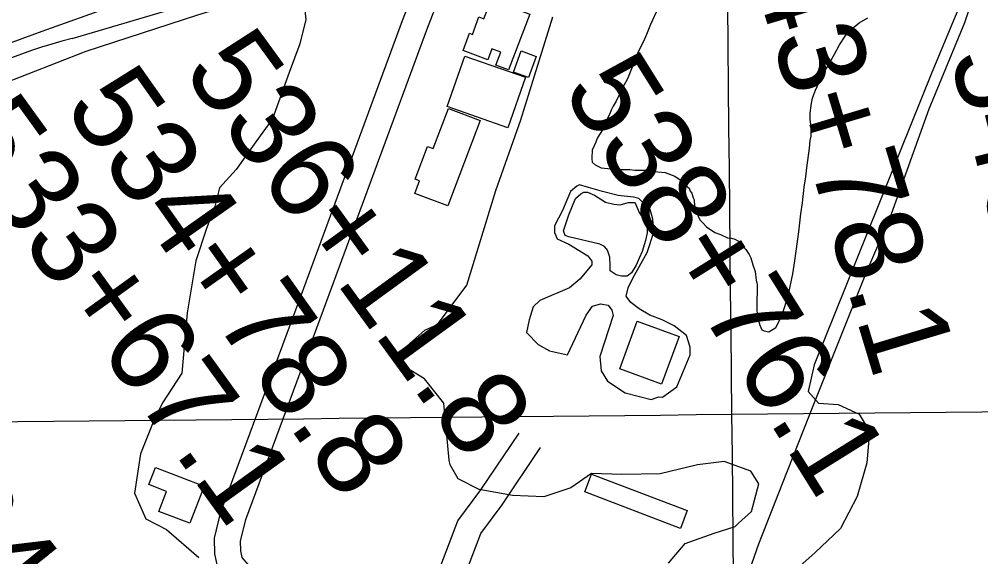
# Model space of a CAD drawing. Extents: x 3625074 to 3663148, y 511451 to 537151.
# Drawn here: x 3654754 to 3655865, y 529080 to 529701 of the extents above; entities that cross this region are included whole.
import ezdxf

# ---------------------------------------------------------------- set-up
doc = ezdxf.new("R2010")
doc.units = 0
for name, color, linetype in [('V-BLDG-OTLN', 7, 'Continuous'), ('V-GRID-MAJR', 7, 'Continuous'), ('V-LEVE-TOET', 7, 'Continuous'), ('V-ROAD-CNTR', 7, 'Continuous'), ('V-SITE-VEGE', 7, 'Continuous'), ('V-SURV-IDEN', 7, 'Continuous'), ('V-TOPO-SHOR', 7, 'Continuous')]:
    doc.layers.add(name, color=color, linetype=linetype)

msp = doc.modelspace()

# ---------------------------------------------------------------- linework, layer by layer
at = {"layer": 'V-BLDG-OTLN'}
for points in [[(3655266.707, 529664.628), (3655274.182, 529684.458), (3655277.52, 529683.199), (3655285.12, 529703.355), (3655290.789, 529701.219), (3655301.066, 529728.478), (3655297.711, 529729.742), (3655306.395, 529752.778), (3655340.631, 529739.8690000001), (3655330.006, 529711.685), (3655343.665, 529706.536), (3655319.373, 529642.106), (3655304.535, 529647.701), (3655310.21, 529662.756), (3655299.995, 529666.606), (3655295.188, 529653.888)], [(3655324.847, 529639.556), (3655333.6950000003, 529664.019), (3655351.23, 529657.679), (3655342.38, 529633.218)], [(3655318.292, 529575.278), (3655248.207, 529599.796), (3655268.642, 529658.215), (3655338.727, 529633.697)], [(3655286.529, 529583.527), (3655249.151, 529485.037), (3655210.964, 529499.528), (3655216.4080000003, 529513.87), (3655211.343, 529515.789), (3655225.771, 529553.808), (3655232.362, 529551.306), (3655249.87, 529597.441)], [(3655496.011, 529279.165), (3655447.752, 529296.85), (3655467.97, 529352.015), (3655516.2290000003, 529334.328)], [(3654911.457, 529182.887), (3654967.637, 529161.151), (3654951.083, 529118.367), (3654915.522, 529132.125), (3654924.4080000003, 529155.098), (3654903.791, 529163.075)], [(3655517.663, 529112.479), (3655407.275, 529154.602), (3655415.162, 529175.268), (3655525.5470000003, 529133.1410000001)]]:
    msp.add_lwpolyline(points, close=True, dxfattribs=at)
at = {"layer": 'V-GRID-MAJR'}
for points in [[(3655702.349, 517124.989), (3655639.7800000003, 523183.706), (3655577.191, 529244.355), (3655514.6010000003, 535305.018), (3655514.5810000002, 535306.936)], [(3645021.3850000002, 529136.879), (3650299.292, 529190.233), (3655577.191, 529244.355), (3660855.082, 529299.245)]]:
    msp.add_spline(points, degree=3, dxfattribs=at)
at = {"layer": 'V-LEVE-TOET'}
msp.add_lwpolyline([(3654734.61, 529669.866), (3654780.927, 529687.094), (3654862.6550000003, 529716.221)], dxfattribs=at)
at = {"layer": 'V-ROAD-CNTR'}
for points in [[(3654815.365, 529678.399), (3655099.937, 529762.763), (3655579.863, 529881.409)], [(3655213.128, 528995.812), (3655126.1, 529022.568), (3655052.484, 529051.346), (3655032.332, 529058.777), (3655018.5640000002, 529070.773), (3655011.6750000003, 529079.042), (3655010.105, 529086.56), (3655009.9390000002, 529097.877), (3655015.81, 529122.9400000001), (3655105.701, 529365.133), (3655224.864, 529688.43), (3655250.843, 529755.358), (3655256.7314467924, 529801.52529655)], [(3655202.4250000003, 528967.7170000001), (3655116.216, 528994.22), (3655041.832, 529023.3), (3655016.7800000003, 529032.537), (3654997.0500000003, 529049.729), (3654983.8370000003, 529065.586), (3654980.151, 529083.2440000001), (3654979.887, 529101.125), (3654987.0300000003, 529131.6140000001), (3655077.563, 529375.541), (3655196.804, 529699.046), (3655221.549, 529762.794), (3655225.504610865, 529793.80548313)], [(3655213.127, 528995.811), (3655260.848, 529121.084), (3655287.163, 529156.943), (3655331.346, 529222.662)], [(3654890.447, 528070.192), (3655031.873, 528435.715), (3655287.436, 529106.61), (3655311.715, 529139.691), (3655356.242, 529205.924)]]:
    msp.add_lwpolyline(points, dxfattribs=at)
msp.add_arc((3654960.2535394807, 529102.5133608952), 593.8324327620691, 104.12208937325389, 122.99116437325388, dxfattribs=at)
at = {"layer": 'V-SITE-VEGE'}
for points in [[(3654831.699, 529663.9890000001), (3654960.676, 529705.682), (3655039.936, 529730.411), (3655082.7120000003, 529720.647), (3655085.2090000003, 529700.527), (3655078.256, 529672.463), (3655065.896, 529639.085), (3655046.657, 529585.677), (3655027.66, 529559.061), (3655004.598, 529527.121), (3654985.65, 529505.859), (3654980.097, 529484.477), (3654970.49, 529459.113), (3654958.094, 529421.719), (3654948.169, 529361.53), (3654942.177, 529291.924), (3654919.847, 529257.532), (3654908.153, 529233.294), (3654894.444, 529198.591), (3654887.3310000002, 529153.109), (3654900.4590000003, 529123.519), (3654924.4590000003, 529111.246), (3654961.6720000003, 529078.756)], [(3655492.1550000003, 529713.724), (3655483.295, 529694.694), (3655478.558, 529683.156), (3655475.015, 529675.081), (3655469.113, 529662.973), (3655464.97, 529653.165), (3655456.669, 529631.813), (3655450.785, 529621.442), (3655443.6950000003, 529605.871), (3655440.168, 529600.112), (3655437.811, 529595.4990000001), (3655436.04, 529591.463), (3655432.494, 529583.965), (3655430.1410000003, 529579.933), (3655427.764, 529573.006), (3655422.474, 529564.37), (3655420.704, 529560.911), (3655420.1040000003, 529558.599), (3655415.967, 529549.37), (3655415.947, 529547.052), (3655415.326, 529542.426), (3655415.299, 529539.532), (3655415.842, 529535.471), (3655419.291, 529532.546), (3655426.207, 529529.009), (3655433.731, 529528.362), (3655443.5640000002, 529527.115), (3655459.198, 529526.971), (3655464.984, 529526.343), (3655477.145, 529526.232), (3655483.504, 529525.018), (3655487.557, 529524.981), (3655500.285, 529523.709), (3655503.169, 529522.523), (3655508.365, 529520.7390000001), (3655511.25, 529519.556), (3655515.2770000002, 529516.623), (3655518.156, 529514.859), (3655526.19, 529506.68), (3655527.917, 529505.506), (3655529.043, 529502.023), (3655530.7600000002, 529499.6900000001), (3655532.449, 529494.463), (3655533.588, 529492.137), (3655533.5670000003, 529489.821), (3655534.116, 529486.921), (3655534.094, 529484.025), (3655535.7770000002, 529478.219)], [(3655838.14, 529711.095), (3655808.014, 529639.034), (3655672.326, 529301.358), (3655665.348, 529270.611), (3655677.282, 529257.106), (3655700.041, 529255.56), (3655724.052, 529244.626), (3655735.924, 529224.424), (3655732.918, 529188.283), (3655721.848, 529149.533), (3655702.755, 529112.202), (3655673.0300000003, 529084.341), (3655632.519, 529048.542)], [(3655504.1380000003, 529072.481), (3655523.098, 529095.083), (3655556.693, 529106.832), (3655580.878, 529114.65), (3655584.933, 529118.633), (3655599.787, 529131.894), (3655608.117, 529163.965), (3655598.8740000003, 529178.787), (3655568.164, 529189.783), (3655537.319, 529186.0430000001), (3655494.36, 529175.719), (3655450.146, 529174.781), (3655415.095, 529175.746), (3655391.063, 529159.243), (3655360.159, 529148.808), (3655324.006, 529150.475), (3655285.223, 529157.524), (3655261.222, 529169.8), (3655251.992, 529185.961), (3655250.702, 529191.331), (3655244.6010000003, 529257.024), (3655222.0870000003, 529285.361), (3655199.438, 529298.961), (3655191.535, 529313.768), (3655222.597, 529341.617), (3655237.394, 529348.181), (3655271.294, 529393.417), (3655304.441, 529502.961), (3655333.312, 529584.41), (3655370.563, 529703.294)], [(3655668.6, 529565.6190000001), (3655668.688, 529575.466), (3655667.619, 529585.321), (3655667.683, 529592.268), (3655668.944, 529603.839), (3655670.157, 529609.618), (3655673.714, 529618.853), (3655675.488, 529622.889), (3655681.982, 529636.73), (3655687.272, 529645.368), (3655695.515, 529660.351), (3655701.403, 529671.3), (3655707.862, 529681.087), (3655711.967, 529686.84), (3655719.548, 529692.562), (3655724.218, 529696.574), (3655734.114, 529702.276)], [(3654730.8740000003, 529624.718), (3654831.699, 529663.9890000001)], [(3655535.7770000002, 529478.219), (3655540.328, 529468.915), (3655543.1950000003, 529465.992), (3655547.7830000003, 529460.737), (3655557.568, 529454.28), (3655563.917, 529451.904), (3655571.992, 529448.359), (3655576.6180000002, 529447.736), (3655580.661, 529446.542), (3655584.696, 529444.189), (3655589.279, 529438.936), (3655593.2970000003, 529434.846), (3655597.2970000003, 529429.02), (3655598.9990000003, 529424.95), (3655601.241, 529416.824), (3655604.0700000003, 529409.269), (3655605.139, 529399.416), (3655606.2490000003, 529394.193), (3655606.009, 529367.555), (3655606.4990000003, 529357.706), (3655609.3000000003, 529347.257), (3655611.5700000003, 529342.025), (3655614.453, 529340.843), (3655619.6550000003, 529339.637), (3655627.808, 529344.775), (3655634.294, 529357.456), (3655638.452, 529369.001), (3655642.63, 529382.862), (3655647.477, 529406.561), (3655649.929, 529421.596), (3655654.285, 529455.144), (3655656.789, 529475.968), (3655658.6410000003, 529488.692), (3655660.539, 529506.627), (3655662.387, 529518.7710000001), (3655663.64, 529529.183), (3655666.739, 529551.74), (3655667.396, 529560.421), (3655668.6, 529565.6190000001)]]:
    msp.add_lwpolyline(points, dxfattribs=at)
msp.add_lwpolyline([(3655513.683, 529276.057), (3655528.9020000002, 529313.121), (3655528.984, 529322.0480000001), (3655524.642, 529335.481), (3655510.495, 529346.348), (3655496.531, 529353.598), (3655482.572, 529358.9720000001), (3655469.961, 529365.974), (3655460.548, 529373.5), (3655455.113, 529380.759), (3655457.234, 529390.4230000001), (3655462.741, 529401.5210000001), (3655479.379, 529431.133), (3655487.037, 529454.8740000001), (3655485.683, 529469.767), (3655482.605, 529480.979), (3655469.5330000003, 529493.7220000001), (3655463.593, 529495.2660000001), (3655445.751, 529496.917), (3655427.936, 529501.5430000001), (3655411.609, 529506.155), (3655401.219, 529509.227), (3655398.231, 529507.765), (3655390.736, 529501.881), (3655381.606, 529479.642), (3655372.515, 529461.867), (3655372.447, 529454.427), (3655375.355, 529446.96), (3655388.694, 529440.888), (3655410.892, 529427.291), (3655415.302, 529421.301), (3655415.261, 529416.836), (3655401.719, 529400.589), (3655389.722, 529390.282), (3655355.363, 529375.712), (3655347.855, 529368.341), (3655343.255, 529353.502), (3655340.144, 529338.648), (3655353.413, 529325.135), (3655366.737, 529317.572), (3655387.529, 529312.919), (3655408.781, 529358.857), (3655416.315, 529369.206), (3655425.271, 529372.102), (3655434.184, 529370.533), (3655438.595, 529364.5380000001), (3655440.029, 529358.573), (3655424.716, 529311.094), (3655426.056, 529294.712), (3655433.3850000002, 529282.7390000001), (3655454.097, 529269.159), (3655483.789, 529261.446), (3655492.745, 529264.3420000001), (3655497.207, 529264.301)], close=True, dxfattribs=at)
at = {"layer": 'V-TOPO-SHOR'}
for points in [[(3655861.026, 529742.718), (3655845.627, 529696.562), (3655804.555, 529596.857), (3655761.239, 529475.388), (3655731.335, 529406.2170000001), (3655672.115, 529257.659), (3655635.181, 529164.045), (3655607.994, 529094.17), (3655584.927, 529028.341), (3655484.565, 528772.591), (3655425.369, 528626.757), (3655390.4590000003, 528531.08), (3655306.923, 528328.961), (3655228.921, 528136.322), (3655160.622, 527962.658)], [(3655436.799, 529416.324), (3655436.205, 529425.862), (3655433.557, 529434.056), (3655430.19, 529438.17), (3655424.769, 529440.943), (3655388.764, 529449.4400000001), (3655384.6920000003, 529450.839), (3655382.699, 529456.303), (3655388.9930000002, 529474.629), (3655396.654, 529493.622), (3655402.8310000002, 529499.012), (3655406.253, 529501.023), (3655410.3370000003, 529500.986), (3655418.4760000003, 529497.509), (3655431.335, 529489.221), (3655440.846, 529487.093), (3655448.33, 529486.343), (3655457.204, 529488.985), (3655464.691, 529488.917), (3655466.041, 529487.5430000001), (3655468.0330000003, 529482.079), (3655470.032, 529477.295), (3655474.069, 529471.813), (3655478.771, 529464.962), (3655479.353, 529454.063), (3655477.231, 529445.232), (3655473.708, 529432.329), (3655470.237, 529424.872), (3655466.7600000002, 529416.734), (3655461.232, 529407.933), (3655456.429, 529403.893), (3655449.622, 529403.954), (3655443.509, 529405.371), (3655436.744, 529410.199), (3655436.799, 529416.324)]]:
    msp.add_lwpolyline(points, dxfattribs=at)

# ---------------------------------------------------------------- texts
at = {"layer": 'V-SURV-IDEN'}
for s, height, rotation, p in [('543+78.1', 100.00000000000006, 286.77443992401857, (3655580.0887390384, 529821.1874590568)), ('536+11.8', 99.99999999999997, 306.0434610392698, (3654941.8397337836, 529640.7926979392)), ('546+31.3', 100.00000000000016, 283.88635927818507, (3655828.829208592, 529659.303909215)), ('538+76.1', 100.00000000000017, 302.00458053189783, (3655380.2994539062, 529619.3079152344)), ('534+78.8', 100.00000000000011, 305.2335667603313, (3654804.7099961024, 529599.3429018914)), ('533+67.1', 100.00000000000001, 305.8507821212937, (3654668.4962230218, 529565.4390668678)), ('530+24.0', 100.00000000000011, 308.8187053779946, (3654448.221384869, 529364.1894942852))]:
    msp.add_text(s, height=height, rotation=rotation, dxfattribs=at).set_placement(p)

doc.saveas('drawing.dxf')
